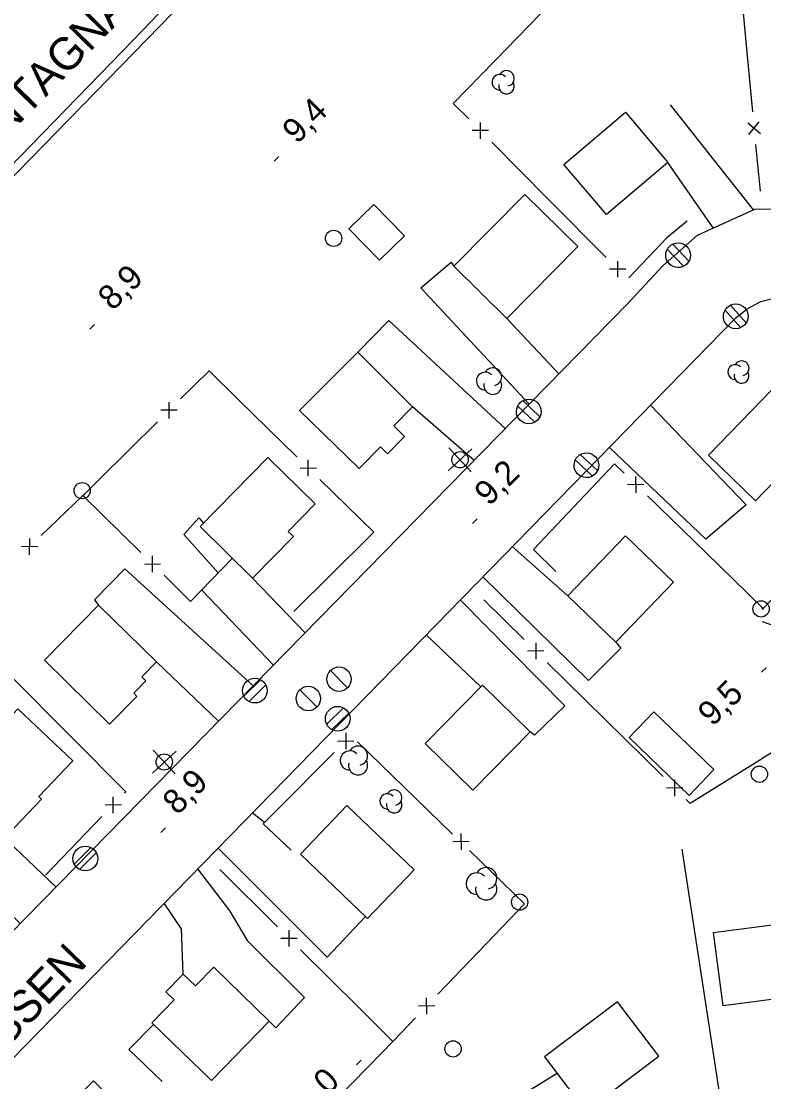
# Model space of a CAD drawing. Extents: x 381879 to 384696, y 5564785 to 5567594.
# Drawn here: x 383180.6 to 383271.9, y 5565658.4 to 5565788.8 of the extents above; entities that cross this region are included whole.
import ezdxf

# ---------------------------------------------------------------- set-up
doc = ezdxf.new("R2010")
doc.units = 0
for name, color, linetype in [('Niveau 19', 7, 'Continuous'), ('Niveau 21', 7, 'Continuous'), ('Niveau 22', 7, 'Continuous'), ('Niveau 3', 7, 'Continuous'), ('Niveau 31', 7, 'Continuous'), ('Niveau 36', 7, 'Continuous'), ('Niveau 37', 7, 'Continuous'), ('Niveau 41', 7, 'Continuous'), ('Niveau 44', 7, 'Continuous')]:
    doc.layers.add(name, color=color, linetype=linetype)

msp = doc.modelspace()

# ---------------------------------------------------------------- linework, layer by layer
at = {"layer": 'Niveau 19'}
for points in [[(383260.37, 5565778.51), (383270.59, 5565765.62)], [(383265.68, 5565763.38), (383260.11, 5565771.44)], [(383243.05, 5565741.71), (383229.71, 5565756.02), (383233.46, 5565759.19), (383233.79, 5565758.68)], [(383240.31, 5565752.25), (383246.69, 5565745.42)], [(383221.95, 5565748.11), (383225.77, 5565752), (383240.1, 5565738.7)], [(383257.98, 5565741.59), (383269.74, 5565729.33), (383264.77, 5565725.09), (383252.91, 5565736.4)], [(383236.26, 5565734.78), (383228.7, 5565741.4)], [(383204.8, 5565720.95), (383200.56, 5565725.69), (383202.41, 5565727.74), (383203, 5565727.09)], [(383240.97, 5565724.19), (383247.78, 5565718.15)], [(383209.09, 5565707.07), (383193.3, 5565721.46), (383189.58, 5565717.63), (383190.09, 5565717)], [(383209.03, 5565720.33), (383215.5, 5565713.6)], [(383253.71, 5565712.44), (383254.31, 5565711.69), (383250.34, 5565707.74), (383237.34, 5565720.46)], [(383211.61, 5565709.63), (383202.77, 5565718.85)], [(383234.56, 5565717.63), (383247.42, 5565704.61), (383243.68, 5565701), (383243.15, 5565701.43)], [(383237.08, 5565706.93), (383230.38, 5565713.35)], [(383204.84, 5565702.74), (383197.23, 5565710.01)], [(383180.44, 5565677.84), (383166.52, 5565691.33), (383171.05, 5565695.43), (383184.85, 5565682.35)], [(383210.5, 5565690.27), (383208.98, 5565691.44)], [(383204.77, 5565687.13), (383218.2, 5565673.71), (383222.91, 5565678.69)], [(383202.27, 5565684.57), (383206.22, 5565679.35), (383208.37, 5565675.74), (383215.41, 5565668.74), (383211.88, 5565665), (383211.06, 5565665.85)], [(383200.49, 5565671.63), (383200.3, 5565677.18), (383198.14, 5565680.34)], [(383246.48, 5565659.4), (383242.03, 5565656.63), (383246.13, 5565650.41), (383250.19, 5565642.35)]]:
    msp.add_lwpolyline(points, dxfattribs=at)
at = {"layer": 'Niveau 21'}
for points in [[(383296.7, 5565891.1), (383280.8, 5565875), (383258.34, 5565852.55), (383246.6, 5565840.1), (383228.5, 5565821.6), (383210.51, 5565803.32), (383194.41, 5565786.56)], [(383194.41, 5565786.56), (383176.21, 5565767.86), (383157.9, 5565749.3), (383140.4, 5565731.6), (383116.4, 5565706.9)], [(383165.2, 5565662.3), (383255.18, 5565754.08), (383259.47, 5565758.71), (383263.74, 5565762.5), (383270.79, 5565765.71), (383278.33, 5565765.75), (383282.52, 5565764.39), (383286.66, 5565761.84), (383288.94, 5565759.87), (383313.36, 5565735.76), (383315.98, 5565732.55), (383318.83, 5565728.32), (383321.91, 5565722.74), (383323.89, 5565717.55), (383325.41, 5565711.97), (383326.27, 5565706.34), (383330.34, 5565673.96), (383331.12, 5565671.16), (383332.04, 5565669.52), (383333.66, 5565668.42), (383335.55, 5565667.51), (383337.01, 5565667.18), (383339.08, 5565667.37)], [(383172.6, 5565654.2), (383268.47, 5565752.33), (383269.86, 5565753.43), (383271.52, 5565754.32), (383273.79, 5565754.89)]]:
    msp.add_lwpolyline(points, dxfattribs=at)
at = {"layer": 'Niveau 22'}
msp.add_lwpolyline([(383114.65, 5565703.59), (383143.11, 5565732.46), (383175.31, 5565765.37), (383202.42, 5565793.16), (383228.81, 5565820.22), (383246.73, 5565838.32)], dxfattribs=at)
at = {"layer": 'Niveau 3'}
for p, q in [((383211.69, 5565771.61), (383212.26, 5565772.18)), ((383189.01, 5565750.93), (383189.58, 5565751.5)), ((383236.07, 5565727.05), (383236.64, 5565727.62)), ((383271.61, 5565708.73), (383272.18, 5565709.3)), ((383197.73, 5565689.04), (383198.3, 5565689.61)), ((383221.79, 5565660.46), (383222.36, 5565661.03))]:
    msp.add_line(p, q, dxfattribs=at)
at = {"layer": 'Niveau 31'}
for points in [[(383247.32, 5565771.18), (383254.89, 5565777.6), (383260.11, 5565771.44), (383252.54, 5565765.02)], [(383233.79, 5565758.68), (383242.5, 5565767.51), (383249.02, 5565761.08), (383240.31, 5565752.25)], [(383224.63, 5565759.42), (383220.88, 5565763.28), (383223.94, 5565766.26), (383227.69, 5565762.4)], [(383214.8, 5565740.91), (383221.95, 5565748.11), (383228.7, 5565741.4), (383226.38, 5565739.06), (383227.71, 5565737.75), (383225.62, 5565735.62), (383224.75, 5565736.47), (383222.13, 5565733.78)], [(383278.71, 5565737.92), (383270.88, 5565729.83), (383265.1, 5565735.43), (383272.93, 5565743.52)], [(383202.59, 5565726.67), (383210.9, 5565735.16), (383216.72, 5565729.46), (383213.39, 5565726.06), (383214.04, 5565725.42), (383209.03, 5565720.33)], [(383254.88, 5565725.52), (383247.78, 5565718.15), (383253.71, 5565712.44), (383260.81, 5565719.81)], [(383190.09, 5565717), (383183.42, 5565710.22), (383191.43, 5565702.34), (383194.8, 5565705.77), (383194.41, 5565706.15), (383195.9, 5565707.68), (383195.41, 5565708.16), (383197.23, 5565710.01)], [(383243.15, 5565701.43), (383236.11, 5565694.24), (383230.26, 5565699.97), (383237.3, 5565707.16)], [(383171.87, 5565695.49), (383180.17, 5565704.26), (383186.93, 5565697.85), (383182.75, 5565693.44), (383183.06, 5565693.15), (383178.93, 5565688.8)], [(383258.38, 5565703.88), (383265.76, 5565696.77), (383262.7, 5565693.6), (383255.32, 5565700.71)], [(383220.63, 5565692.35), (383228.89, 5565684.45), (383223.16, 5565678.45), (383214.9, 5565686.35)], [(383265.72, 5565676.75), (383276.98, 5565678.23), (383278.16, 5565669.19), (383266.9, 5565667.71)], [(383211.06, 5565665.85), (383203.97, 5565658.52), (383196.63, 5565665.62), (383199.37, 5565668.45), (383198.36, 5565669.43), (383200.49, 5565671.63), (383202, 5565670.16), (383204.25, 5565672.47)], [(383250.01, 5565654.75), (383258.97, 5565661.53), (383253.9, 5565668.22), (383244.94, 5565661.44)], [(383189.46, 5565658.49), (383198.36, 5565649.64), (383192.25, 5565643.5), (383183.83, 5565651.88), (383186.67, 5565654.74), (383186.19, 5565655.22)]]:
    msp.add_lwpolyline(points, close=True, dxfattribs=at)
at = {"layer": 'Niveau 36'}
for p, q in [((383262.67, 5565759.31), (383260.68, 5565761.42)), ((383260.03, 5565760.77), (383262.02, 5565758.66)), ((383269.74, 5565751.73), (383267.81, 5565753.9)), ((383267.14, 5565753.27), (383269.07, 5565751.1)), ((383244.35, 5565740.16), (383242.25, 5565742.16)), ((383241.63, 5565741.48), (383243.73, 5565739.48)), ((383233.07, 5565733.5), (383235.99, 5565736.22)), ((383235.89, 5565733.4), (383233.17, 5565736.32)), ((383251.44, 5565733.54), (383249.33, 5565735.53)), ((383248.72, 5565734.84), (383250.83, 5565732.85)), ((383210, 5565707.82), (383207.94, 5565705.78)), ((383220.72, 5565706.83), (383218.6, 5565708.95)), ((383208.6, 5565705.14), (383210.66, 5565707.18)), ((383216.95, 5565704.45), (383214.83, 5565706.57)), ((383220.19, 5565704.36), (383218.13, 5565702.32)), ((383218.79, 5565701.68), (383220.85, 5565703.72)), ((383196.7, 5565696.33), (383199.62, 5565699.05)), ((383199.52, 5565696.23), (383196.8, 5565699.15)), ((383189.15, 5565687.17), (383187.09, 5565685.13)), ((383187.75, 5565684.49), (383189.81, 5565686.53))]:
    msp.add_line(p, q, dxfattribs=at)
for centre, radius in [((383218.99, 5565762.1), 1), ((383234.54, 5565734.87), 1), ((383188.07, 5565731.07), 1), ((383271.56, 5565716.53), 1), ((383219.65, 5565707.89), 1.5), ((383209.31, 5565706.48), 1.52), ((383215.88, 5565705.51), 1.5), ((383219.5, 5565703.02), 1.52), ((383198.17, 5565697.7), 1), ((383271.36, 5565696.2), 1), ((383188.46, 5565685.83), 1.52), ((383241.87, 5565680.47), 1), ((383233.68, 5565662.42), 1)]:
    msp.add_circle(centre, radius, dxfattribs=at)
for centre, major_axis, ratio in [((383261.35, 5565760.03), (0.02, 1.52), 0.99998), ((383268.44, 5565752.51), (0.01, 1.52), 0.999983), ((383242.99, 5565740.81), (0.02, 1.52), 0.999984), ((383250.08, 5565734.2), (-0.02, -1.52), 0.999984)]:
    msp.add_ellipse(centre, major_axis=major_axis, ratio=ratio, dxfattribs=at)
at = {"layer": 'Niveau 37'}
for p, q in [((383237.02, 5565776.36), (383237.01, 5565774.36)), ((383269.93, 5565776.29), (383271.47, 5565775.01)), ((383270.06, 5565774.88), (383271.34, 5565776.42)), ((383238.02, 5565775.36), (383236.02, 5565775.36)), ((383253.92, 5565759.31), (383253.91, 5565757.31)), ((383254.91, 5565758.31), (383252.91, 5565758.32)), ((383198.76, 5565739.96), (383198.77, 5565741.96)), ((383199.76, 5565740.96), (383197.76, 5565740.97)), ((383214.87, 5565733.84), (383216.87, 5565733.86)), ((383215.88, 5565732.85), (383215.86, 5565734.85)), ((383256.13, 5565732.81), (383256.16, 5565730.81)), ((383257.14, 5565731.83), (383255.14, 5565731.8)), ((383181.58, 5565723.18), (383181.62, 5565725.19)), ((383182.6, 5565724.16), (383180.6, 5565724.21)), ((383195.72, 5565722.05), (383197.72, 5565722.07)), ((383196.73, 5565721.06), (383196.71, 5565723.06)), ((383273.64, 5565714.28), (383271.75, 5565714.94)), ((383243.84, 5565712.36), (383243.85, 5565710.36)), ((383244.85, 5565711.36), (383242.84, 5565711.35)), ((383220.48, 5565701.29), (383220.49, 5565699.28)), ((383219.48, 5565700.28), (383221.49, 5565700.29)), ((383260.92, 5565695.5), (383260.93, 5565693.5)), ((383191.9, 5565691.42), (383191.87, 5565693.42)), ((383261.93, 5565694.51), (383259.92, 5565694.49)), ((383192.89, 5565692.44), (383190.89, 5565692.4)), ((383234.64, 5565688.89), (383234.67, 5565686.89)), ((383235.66, 5565687.91), (383233.66, 5565687.87)), ((383213.53, 5565675.02), (383213.52, 5565677.02)), ((383212.52, 5565676.02), (383214.52, 5565676.03)), ((383230.46, 5565666.7), (383230.42, 5565668.7)), ((383231.44, 5565667.72), (383229.44, 5565667.68))]:
    msp.add_line(p, q, dxfattribs=at)
for points in [[(383268.65, 5565797.55), (383269.58, 5565787.6)], [(383238.8, 5565783.93), (383245.77, 5565791.1)], [(383269.58, 5565787.6), (383270.52, 5565777.64)], [(383235.61, 5565776.78), (383233.71, 5565778.7), (383238.8, 5565783.93)], [(383245.46, 5565766.84), (383238.43, 5565773.94)], [(383270.89, 5565773.66), (383271.43, 5565767.91)], [(383252.5, 5565759.73), (383245.46, 5565766.84)], [(383262.48, 5565764.2), (383259.95, 5565762.16), (383255.31, 5565757.25)], [(383200.18, 5565742.37), (383203.67, 5565745.82), (383207.31, 5565742.25)], [(383207.31, 5565742.25), (383214.45, 5565735.25)], [(383190.23, 5565732.52), (383197.34, 5565739.55)], [(383254.71, 5565733.21), (383253.52, 5565734.36), (383247.79, 5565728.3)], [(383183.04, 5565725.57), (383188.17, 5565730.48), (383188.4, 5565730.7), (383190.23, 5565732.52)], [(383217.3, 5565732.45), (383223.93, 5565725.95), (383223.42, 5565725.45)], [(383188.17, 5565730.48), (383195.3, 5565723.47)], [(383264.75, 5565723.45), (383257.58, 5565730.42)], [(383247.79, 5565728.3), (383243.57, 5565723.84), (383246.32, 5565721.13)], [(383223.42, 5565725.45), (383214.09, 5565716.2)], [(383271.82, 5565716.41), (383271.76, 5565716.53), (383271.65, 5565716.75), (383264.75, 5565723.45)], [(383271.76, 5565716.53), (383278.69, 5565723.74)], [(383205.18, 5565721.35), (383206.56, 5565722.77)], [(383198.15, 5565720.66), (383201.41, 5565717.45), (383205.18, 5565721.35)], [(383242.42, 5565712.76), (383237.48, 5565717.64)], [(383252.39, 5565702.93), (383245.27, 5565709.95)], [(383186.54, 5565700.96), (383179.5, 5565708.06)], [(383259.5, 5565695.9), (383252.39, 5565702.93)], [(383279.24, 5565702.78), (383278.75, 5565702.52), (383278.6, 5565702.43), (383270.74, 5565697.52)], [(383193.28, 5565693.86), (383193.43, 5565694.02), (383186.54, 5565700.96)], [(383229.1, 5565693.22), (383221.91, 5565700.17)], [(383219.07, 5565698.87), (383212.01, 5565691.79)], [(383270.74, 5565697.52), (383262.85, 5565692.6), (383262.35, 5565693.09)], [(383233.63, 5565688.83), (383229.1, 5565693.22)], [(383183.55, 5565683.79), (383190.5, 5565690.98)], [(383212.01, 5565691.79), (383210.33, 5565690.1), (383213.78, 5565686.86)], [(383238.73, 5565676.38), (383242.46, 5565680.28), (383235.72, 5565686.8)], [(383205.01, 5565684.48), (383212.1, 5565677.43)], [(383231.82, 5565669.15), (383238.73, 5565676.38)], [(383214.94, 5565674.61), (383222.04, 5565667.57)], [(383222.04, 5565667.57), (383226.28, 5565663.35), (383229.06, 5565666.26)], [(383196.83, 5565665.43), (383193.81, 5565662.36), (383197.92, 5565658.42)], [(383224.83, 5565661.86), (383226.28, 5565663.35)], [(383217.85, 5565654.7), (383224.83, 5565661.86)]]:
    msp.add_lwpolyline(points, dxfattribs=at)
at = {"layer": 'Niveau 41'}
msp.add_lwpolyline([(383266.46, 5565657.06), (383261.87, 5565686.98)], dxfattribs=at)
at = {"layer": 'Niveau 44'}
for centre, radius, start, end in [((383239.43, 5565781.3), 0.962, 44.1153, 269.8039), ((383240.25, 5565781.78), 0.962, 282.2692, 149.7262), ((383240.25, 5565780.82), 0.962, 166.9368, 29.6212), ((383269.16, 5565746.12), 0.915, 282.2692, 149.7262), ((383237.64, 5565744.55), 1.09, 44.1153, 269.8039), ((383238.57, 5565745.09), 1.09, 282.2692, 149.7262), ((383268.38, 5565745.66), 0.915, 44.1153, 269.8039), ((383269.16, 5565745.2), 0.915, 166.9368, 29.6212), ((383238.57, 5565744), 1.09, 166.9368, 29.6212), ((383220.98, 5565697.89), 1.18, 44.1153, 269.8039), ((383222, 5565698.48), 1.18, 282.2692, 149.7262), ((383222, 5565697.3), 1.18, 166.9368, 29.6212), ((383225.62, 5565692.86), 0.949, 44.1153, 269.8039), ((383226.44, 5565693.33), 0.949, 282.2692, 149.7262), ((383226.44, 5565692.39), 0.949, 166.9368, 29.6212), ((383237.75, 5565683.4), 1.32, 282.2692, 149.7262), ((383236.61, 5565682.74), 1.32, 44.1153, 269.8039), ((383237.75, 5565682.07), 1.32, 166.9368, 29.6212)]:
    msp.add_arc(centre, radius, start, end, dxfattribs=at)

# ---------------------------------------------------------------- texts
at = {"layer": 'Niveau 21'}
for s, rotation, p in [('BOULEVARD DES MONTAGNAIS', 45.5594, (383139.65, 5565734.63)), ('RUE MASSEN', 45.8528, (383164.25, 5565647.54))]:
    msp.add_text(s, height=4, rotation=rotation, dxfattribs=at).set_placement(p)
at = {"layer": 'Niveau 3'}
for s, p in [('9,4  ', (383214.5, 5565773.61)), ('8,9', (383191.82, 5565753.1)), ('9,2  ', (383238.12, 5565729.08)), ('9,5', (383265.59, 5565701.97)), ('8,9  ', (383199.78, 5565691.07)), ('9,0', (383215.95, 5565654.32))]:
    msp.add_text(s, height=3, rotation=44.7717, dxfattribs=at).set_placement(p)

doc.saveas('drawing.dxf')
